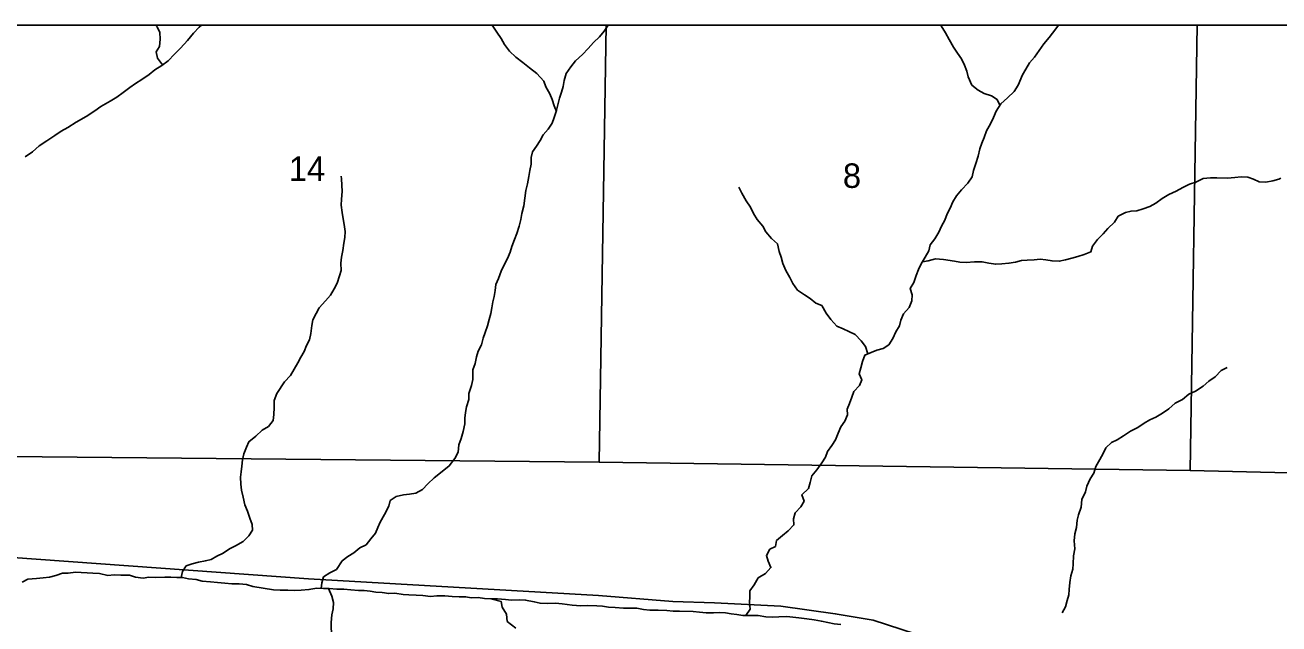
# Model space of a CAD drawing. Extents: x -10 to 158, y 8 to 33.
# Drawn here: x 26.701 to 28.851, y 19.874 to 20.9 of the extents above; entities that cross this region are included whole.
import ezdxf

# ---------------------------------------------------------------- set-up
doc = ezdxf.new("R2010")
doc.units = 0
for name, color, linetype in [('GM_X_Corporation', 7, 'Continuous'), ('GM_X_Minor_River', 7, 'Continuous'), ('GM_X_Rail_Line', 7, 'Continuous'), ('GM_X_Section_Text', 7, 'Continuous')]:
    doc.layers.add(name, color=color, linetype=linetype)

msp = doc.modelspace()

# ---------------------------------------------------------------- linework, layer by layer
at = {"layer": 'GM_X_Corporation'}
for points in [[(27.6978, 20.9), (26.6826, 20.9), (26.6713, 20.1609), (27.6859, 20.1511)], [(28.7111, 20.9), (27.6978, 20.9), (27.6859, 20.1511), (28.6991, 20.1368)], [(29.7273, 20.9), (28.7111, 20.9), (28.6991, 20.1368), (29.7139, 20.1127), (29.7163, 20.2673)]]:
    msp.add_lwpolyline(points, close=True, dxfattribs=at)
at = {"layer": 'GM_X_Minor_River'}
for points in [[(26.7015, 20.674), (26.7142, 20.6829), (26.7255, 20.6933), (26.739, 20.7018), (26.7526, 20.7107), (26.7631, 20.718), (26.7748, 20.7246), (26.789, 20.7335), (26.8063, 20.7436), (26.821, 20.7533), (26.8315, 20.7602), (26.8473, 20.7699), (26.8586, 20.7765), (26.8699, 20.7846), (26.8812, 20.7931), (26.8909, 20.7997), (26.9015, 20.807), (26.9142, 20.8155), (26.924, 20.8232), (26.936, 20.831), (26.9466, 20.8387), (26.9578, 20.8502), (26.9679, 20.8602), (26.9799, 20.8736), (26.99, 20.8859), (27.0001, 20.8966), (27.0038, 20.9)], [(26.9373, 20.8319), (26.9287, 20.8434), (26.926, 20.854), (26.9319, 20.8635), (26.9333, 20.8757), (26.9324, 20.8871), (26.9278, 20.8969), (26.9254, 20.9)], [(27.2093, 19.9347), (27.2105, 19.9444), (27.2131, 19.9543), (27.224, 19.9612), (27.2357, 19.9671), (27.245, 19.9816), (27.2551, 19.9893), (27.2649, 19.9955), (27.2754, 20.004), (27.2863, 20.0091), (27.2945, 20.0194), (27.3024, 20.0294), (27.3061, 20.0389), (27.3105, 20.0484), (27.318, 20.0614), (27.325, 20.0755), (27.3276, 20.0851), (27.3377, 20.0924), (27.3502, 20.0948), (27.3604, 20.0961), (27.3713, 20.0981), (27.383, 20.104), (27.392, 20.1139), (27.4029, 20.1239), (27.4168, 20.1347), (27.4288, 20.1444), (27.4385, 20.157), (27.444, 20.1681), (27.4451, 20.1806), (27.4491, 20.1913), (27.4528, 20.2034), (27.4557, 20.2164), (27.4556, 20.2262), (27.4566, 20.2361), (27.4584, 20.2456), (27.4621, 20.2586), (27.4623, 20.2684), (27.4667, 20.2821), (27.4693, 20.2928), (27.4691, 20.3091), (27.4732, 20.3198), (27.4753, 20.3312), (27.4786, 20.3411), (27.4838, 20.3518), (27.4871, 20.3632), (27.4904, 20.3731), (27.4945, 20.3845), (27.497, 20.3956), (27.4999, 20.4058), (27.5017, 20.4153), (27.5035, 20.4256), (27.5057, 20.4351), (27.5075, 20.445), (27.5089, 20.4556), (27.513, 20.4659), (27.5178, 20.4781), (27.5237, 20.4903), (27.5285, 20.4999), (27.533, 20.5109), (27.5363, 20.5208), (27.5407, 20.5327), (27.5447, 20.543), (27.5484, 20.5555), (27.5513, 20.5666), (27.5535, 20.5772), (27.5564, 20.5905), (27.5585, 20.6034), (27.5603, 20.6164), (27.5628, 20.6281), (27.5653, 20.6403), (27.5671, 20.651), (27.5693, 20.6616), (27.5692, 20.673), (27.5714, 20.6829), (27.5781, 20.6924), (27.5844, 20.7024), (27.59, 20.7119), (27.5986, 20.7215), (27.6053, 20.7318), (27.6086, 20.7414), (27.6123, 20.7517), (27.6148, 20.7631), (27.6177, 20.7745), (27.621, 20.7848), (27.624, 20.7947), (27.6258, 20.8053), (27.6294, 20.8171), (27.6373, 20.8286), (27.6455, 20.8389), (27.6571, 20.8497), (27.6672, 20.8597), (27.6762, 20.8704), (27.6863, 20.8796), (27.6946, 20.8896), (27.701, 20.9)], [(27.6124, 20.7521), (27.6088, 20.7619), (27.6053, 20.7724), (27.6014, 20.7822), (27.5945, 20.7939), (27.591, 20.8041), (27.5791, 20.8173), (27.5661, 20.827), (27.5547, 20.8359), (27.5429, 20.8453), (27.5322, 20.8554), (27.5237, 20.8666), (27.5176, 20.8768), (27.5103, 20.8881), (27.5037, 20.8979), (27.5025, 20.9)], [(27.9374, 19.8883), (27.9447, 19.8992), (27.9435, 19.9106), (27.9441, 19.92), (27.9444, 19.9307), (27.9515, 19.941), (27.9582, 19.9525), (27.971, 19.9602), (27.9803, 19.9702), (27.9757, 19.9811), (27.9726, 19.991), (27.9785, 20.0017), (27.9883, 20.0067), (27.9897, 20.0166), (28.0002, 20.0254), (28.01, 20.0335), (28.0197, 20.0435), (28.0189, 20.0541), (28.0218, 20.0644), (28.0315, 20.0744), (28.0371, 20.0839), (28.0332, 20.0949), (28.0448, 20.1057), (28.0474, 20.1159), (28.0507, 20.1277), (28.0589, 20.1377), (28.0675, 20.1496), (28.0738, 20.1595), (28.0771, 20.169), (28.085, 20.1794), (28.0909, 20.1893), (28.0957, 20.2004), (28.1002, 20.2114), (28.1073, 20.2214), (28.1117, 20.232), (28.1112, 20.2419), (28.1153, 20.2514), (28.119, 20.2621), (28.1223, 20.272), (28.1324, 20.2824), (28.1361, 20.2919), (28.1314, 20.3025), (28.1347, 20.3124), (28.1373, 20.3234), (28.1413, 20.3341), (28.1522, 20.3391), (28.1621, 20.3427), (28.1726, 20.3458), (28.1824, 20.352), (28.1891, 20.3631), (28.1947, 20.3745), (28.2006, 20.3845), (28.2028, 20.3944), (28.2076, 20.4054), (28.2173, 20.4158), (28.2218, 20.4276), (28.2224, 20.4375), (28.2193, 20.4484), (28.2252, 20.4591), (28.2296, 20.4706), (28.2333, 20.4809), (28.2381, 20.4908), (28.2445, 20.5022), (28.2508, 20.5133), (28.2533, 20.5236), (28.2612, 20.5339), (28.2683, 20.545), (28.2727, 20.5553), (28.2787, 20.5656), (28.2823, 20.5767), (28.2879, 20.5862), (28.292, 20.5973), (28.2983, 20.6072), (28.3073, 20.6179), (28.3181, 20.6291), (28.3256, 20.6398), (28.3278, 20.6508), (28.3314, 20.6626), (28.3358, 20.6752), (28.3387, 20.6881), (28.3417, 20.6976), (28.3457, 20.7075), (28.3502, 20.7186), (28.3569, 20.7308), (28.3617, 20.7415), (28.3665, 20.7526), (28.3747, 20.7652), (28.3859, 20.7756), (28.3975, 20.7863), (28.4043, 20.797), (28.4116, 20.8149), (28.4176, 20.8245), (28.4235, 20.8356), (28.4325, 20.8452), (28.4404, 20.8566), (28.4482, 20.8677), (28.4575, 20.8788), (28.4688, 20.8934), (28.4733, 20.9)], [(28.373, 20.7626), (28.3685, 20.7723), (28.3583, 20.779), (28.3461, 20.7827), (28.3355, 20.7882), (28.3248, 20.7972), (28.3186, 20.8111), (28.3162, 20.821), (28.3123, 20.8316), (28.3069, 20.8421), (28.3, 20.8519), (28.2935, 20.862), (28.2858, 20.8752), (28.2796, 20.8869), (28.2723, 20.8986), (28.2714, 20.9)], [(26.9694, 19.9532), (26.9712, 19.9638), (26.9779, 19.9734), (26.9881, 19.9769), (26.999, 19.9797), (27.0107, 19.9821), (27.0206, 19.9841), (27.0303, 19.9899), (27.0413, 19.995), (27.0518, 20.0027), (27.0623, 20.0078), (27.0755, 20.0152), (27.0852, 20.0248), (27.0912, 20.0347), (27.0911, 20.0442), (27.0868, 20.0548), (27.0829, 20.0669), (27.0783, 20.0778), (27.0755, 20.0907), (27.0727, 20.1028), (27.0715, 20.1134), (27.071, 20.1251), (27.072, 20.1346), (27.0734, 20.1441), (27.0741, 20.1548), (27.0766, 20.165), (27.0814, 20.1765), (27.0851, 20.186), (27.0971, 20.1956), (27.108, 20.206), (27.1186, 20.2122), (27.1271, 20.2226), (27.1278, 20.2328), (27.1284, 20.2446), (27.1287, 20.2567), (27.1331, 20.2685), (27.1465, 20.2884), (27.1567, 20.2992), (27.1626, 20.3106), (27.1689, 20.3213), (27.1745, 20.3309), (27.1801, 20.3408), (27.1838, 20.3507), (27.189, 20.3607), (27.1915, 20.3713), (27.1929, 20.385), (27.1951, 20.3949), (27.2006, 20.4056), (27.2058, 20.4155), (27.2167, 20.4274), (27.2253, 20.4374), (27.2316, 20.4481), (27.2364, 20.458), (27.2405, 20.4702), (27.2434, 20.4797), (27.2429, 20.4918), (27.2443, 20.5021), (27.2461, 20.5139), (27.2482, 20.526), (27.2497, 20.5359), (27.2503, 20.5462), (27.2487, 20.5583), (27.2471, 20.5681), (27.2454, 20.5791), (27.2434, 20.5916), (27.2441, 20.6018), (27.2451, 20.6148), (27.2441, 20.6367), (27.2437, 20.6409)], [(28.2402, 20.4945), (28.2498, 20.4958), (28.2627, 20.4994), (28.2763, 20.4984), (28.2949, 20.4956), (28.3043, 20.4939), (28.3153, 20.4932), (28.3293, 20.4942), (28.3426, 20.494), (28.3539, 20.4922), (28.3657, 20.4901), (28.3763, 20.4906), (28.3884, 20.4919), (28.3997, 20.4939), (28.4099, 20.4963), (28.4197, 20.4972), (28.4315, 20.4977), (28.442, 20.499), (28.4515, 20.4979), (28.4625, 20.4958), (28.4746, 20.4952), (28.4852, 20.4976), (28.4961, 20.5008), (28.5067, 20.5032), (28.5176, 20.5067), (28.5286, 20.5114), (28.5319, 20.5213), (28.5401, 20.5328), (28.5498, 20.542), (28.5581, 20.5516), (28.5693, 20.562), (28.5756, 20.5723), (28.5881, 20.5789), (28.5979, 20.5813), (28.6077, 20.5814), (28.6187, 20.5853), (28.63, 20.5893), (28.6401, 20.5947), (28.6514, 20.6028), (28.6623, 20.6094), (28.6751, 20.6156), (28.6864, 20.6218), (28.6977, 20.6276), (28.709, 20.6308), (28.7214, 20.637), (28.7339, 20.638), (28.7449, 20.6381), (28.7631, 20.6379), (28.7759, 20.6388), (28.7865, 20.6401), (28.7979, 20.6395), (28.8077, 20.6358), (28.8172, 20.6314), (28.8286, 20.6308), (28.8411, 20.6332), (28.8513, 20.636), (28.8546, 20.6375)], [(28.1463, 20.3364), (28.1423, 20.3489), (28.135, 20.359), (28.1247, 20.3699), (28.1137, 20.3747), (28.1042, 20.3795), (28.0935, 20.3843), (28.0828, 20.3956), (28.0751, 20.4065), (28.0674, 20.4193), (28.0572, 20.4237), (28.0476, 20.4315), (28.0377, 20.4375), (28.0259, 20.4457), (28.0179, 20.457), (28.0128, 20.4675), (28.0059, 20.4796), (28.0009, 20.4917), (27.9977, 20.5022), (27.9942, 20.5121), (27.9918, 20.5249), (27.9811, 20.5343), (27.9716, 20.5455), (27.9662, 20.5553), (27.957, 20.567), (27.9504, 20.5771), (27.9454, 20.5881), (27.9377, 20.599), (27.9304, 20.6118), (27.9254, 20.622)], [(28.7625, 20.3132), (28.7523, 20.3082), (28.7419, 20.2974), (28.731, 20.2897), (28.7212, 20.2812), (28.7084, 20.2724), (28.6971, 20.2677), (28.6859, 20.2584), (28.6734, 20.2518), (28.6626, 20.2422), (28.6517, 20.2352), (28.6404, 20.2283), (28.6302, 20.2236), (28.6204, 20.2178), (28.6095, 20.2105), (28.5971, 20.2038), (28.5847, 20.1961), (28.5742, 20.1892), (28.5644, 20.1845), (28.5546, 20.1753), (28.5498, 20.1657), (28.5442, 20.1558), (28.5372, 20.1436), (28.5339, 20.1321), (28.5279, 20.1226), (28.522, 20.1096), (28.5194, 20.1001), (28.5135, 20.0867), (28.5125, 20.0738), (28.5077, 20.0609), (28.5055, 20.0514), (28.5041, 20.0388), (28.5012, 20.0282), (28.5002, 20.016), (28.5011, 20.0024), (28.499, 19.9902), (28.4987, 19.9769), (28.4977, 19.9674), (28.4948, 19.9564), (28.4926, 19.945), (28.4916, 19.9328), (28.4913, 19.9234), (28.488, 19.9138), (28.4851, 19.9032), (28.4799, 19.8925)], [(26.6966, 19.9452), (26.7064, 19.9506), (26.7208, 19.9516), (26.7325, 19.9528), (26.7435, 19.9537), (26.754, 19.9569), (26.7654, 19.9605), (26.7756, 19.961), (26.7877, 19.9626), (26.7975, 19.962), (26.8077, 19.9614), (26.8176, 19.9607), (26.8293, 19.9601), (26.8434, 19.9565), (26.8543, 19.9578), (26.8657, 19.9575), (26.8804, 19.9573), (26.8911, 19.9541), (26.9039, 19.9523), (26.9138, 19.9536), (26.9255, 19.9534), (26.9414, 19.9539), (26.9512, 19.9537), (26.9615, 19.9534), (26.9713, 19.9532), (26.9819, 19.951), (26.9948, 19.9497), (27.0054, 19.9471), (27.0194, 19.9458), (27.0312, 19.9448), (27.044, 19.9438), (27.0562, 19.9425), (27.0683, 19.9422), (27.0812, 19.9413), (27.0918, 19.938), (27.1274, 19.9323), (27.1388, 19.9317), (27.152, 19.9315), (27.1641, 19.9313), (27.1747, 19.9314), (27.1883, 19.9327), (27.2019, 19.9352), (27.2129, 19.9345), (27.2227, 19.9347), (27.236, 19.9333), (27.2481, 19.9331), (27.2599, 19.9321), (27.2731, 19.9311), (27.2829, 19.9309), (27.2932, 19.9298), (27.303, 19.9281), (27.3136, 19.9278), (27.325, 19.9257), (27.3356, 19.9262), (27.3496, 19.9241), (27.3595, 19.9235), (27.372, 19.9229), (27.3833, 19.9226), (27.3969, 19.9209), (27.4075, 19.9218), (27.4212, 19.9216), (27.4337, 19.9206), (27.4458, 19.9204), (27.4571, 19.9201), (27.4666, 19.9187), (27.4783, 19.9192), (27.4893, 19.9171), (27.4999, 19.9168)], [(27.2216, 19.9347), (27.2274, 19.9214), (27.2302, 19.9105), (27.2295, 19.8998), (27.2274, 19.8892), (27.2264, 19.8759), (27.2265, 19.8657), (27.2273, 19.8554), (27.2289, 19.8448), (27.2313, 19.835), (27.236, 19.824), (27.2395, 19.8127), (27.2415, 19.8029), (27.2408, 19.7919), (27.2379, 19.7804), (27.2373, 19.7683), (27.2385, 19.7641)], [(27.4999, 19.9168), (27.5116, 19.9166), (27.5253, 19.9156), (27.5355, 19.9146), (27.5488, 19.9152), (27.5597, 19.9146), (27.5745, 19.9117), (27.5844, 19.9092), (27.5976, 19.909), (27.6112, 19.9091), (27.6226, 19.9081), (27.6393, 19.9057), (27.6541, 19.9047), (27.6658, 19.9056), (27.6817, 19.9047), (27.6915, 19.904), (27.7018, 19.9026), (27.7135, 19.902), (27.7275, 19.9007), (27.7396, 19.9008), (27.7506, 19.9006), (27.762, 19.8985), (27.7729, 19.8975), (27.787, 19.8972), (27.8017, 19.897), (27.8127, 19.8957), (27.8233, 19.8958), (27.8468, 19.8953), (27.8581, 19.894), (27.8695, 19.893), (27.882, 19.8927), (27.8918, 19.8932), (27.9024, 19.893), (27.9119, 19.8912), (27.9221, 19.8898), (27.9323, 19.8884), (27.9426, 19.8882), (27.9585, 19.888), (27.9717, 19.8859), (27.9831, 19.8856), (27.9941, 19.8861), (28.0077, 19.8863), (28.0281, 19.8843), (28.0418, 19.8822), (28.0543, 19.8808), (28.0668, 19.8783), (28.0888, 19.874), (28.1001, 19.8726)], [(27.4999, 19.9168), (27.5178, 19.9121), (27.5197, 19.9023), (27.5267, 19.8902), (27.5283, 19.8781), (27.5428, 19.8662)]]:
    msp.add_lwpolyline(points, dxfattribs=at)
at = {"layer": 'GM_X_Rail_Line'}
msp.add_lwpolyline([(26.6728, 19.9881), (27.1875, 19.9512), (27.6849, 19.9223), (27.8123, 19.9124), (27.8834, 19.9098), (27.9973, 19.9039), (28.0906, 19.8913), (28.1558, 19.88), (28.2276, 19.8569), (28.28, 19.8389), (28.344, 19.8111), (28.4069, 19.7666), (28.4475, 19.7361), (28.5035, 19.6839), (28.5536, 19.625), (28.5931, 19.5721), (28.6528, 19.5043), (28.6875, 19.4611), (28.7377, 19.4139), (28.7783, 19.3863), (28.818, 19.3645), (28.8694, 19.3445)], dxfattribs=at)

# ---------------------------------------------------------------- texts
at = {"layer": 'GM_X_Section_Text'}
for s, height, p in [('14', 0.04186, (27.1537, 20.633)), ('8', 0.0419, (28.1037, 20.621))]:
    msp.add_text(s, height=height, rotation=0, dxfattribs=at).set_placement(p)

doc.saveas('drawing.dxf')
